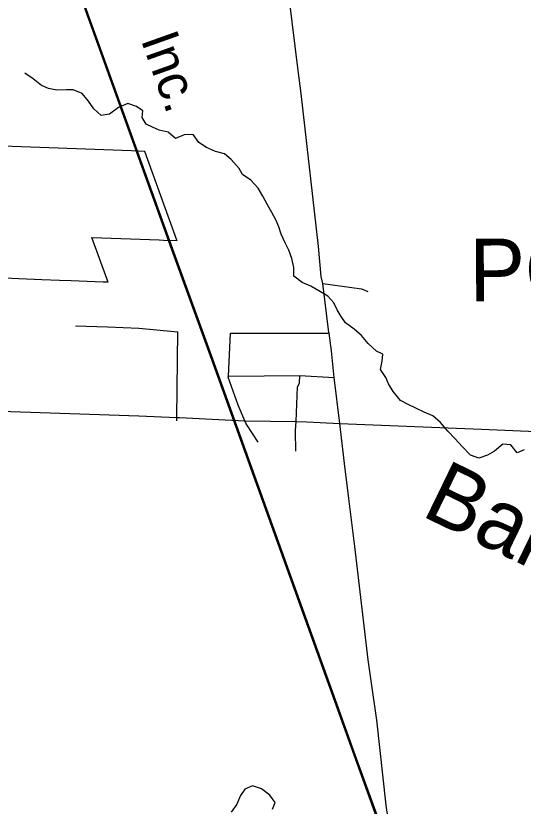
# Model space of a CAD drawing. Extents: x 114843 to 284848, y 317643 to 566895.
# Drawn here: x 182355 to 186404, y 455216 to 461526 of the extents above; entities that cross this region are included whole.
import ezdxf

# ---------------------------------------------------------------- set-up
doc = ezdxf.new("R2010")
doc.units = 0
for name, color, linetype in [('GM_X_City_Street', 7, 'Continuous'), ('GM_X_Corporation', 7, 'Continuous'), ('GM_X_Corporation_Text', 7, 'Continuous'), ('GM_X_County_Road', 7, 'Continuous'), ('GM_X_Minor_River', 7, 'Continuous'), ('GM_X_Minor_River_Text', 7, 'Continuous'), ('GM_X_Rail_Line', 7, 'Continuous'), ('GM_X_Rail_Line_Text', 7, 'Continuous'), ('GM_X_State_Route', 7, 'Continuous')]:
    doc.layers.add(name, color=color, linetype=linetype)

msp = doc.modelspace()

# ---------------------------------------------------------------- linework, layer by layer
at = {"layer": 'GM_X_City_Street'}
msp.add_line((184068.5, 458992), (184854.8, 458993.1), dxfattribs=at)
for points in [[(184805.3, 459388), (185113, 459346.8), (185163.6, 459323.3)], [(182830.5, 459049.7), (183086.5, 459042.1), (183336.5, 459030.6), (183648.5, 459002.6)], [(183638.6, 458292.2), (183639, 458318.8), (183648.5, 459002.6)], [(184287.9, 458120.5), (184199.5, 458259.5), (184190.7, 458273.5), (184182.5, 458293), (184129.4, 458418.2), (184050.6, 458641.2), (184051, 458647.7), (184068.5, 458992)], [(184051, 458647.7), (184620.3, 458653.2), (184894.6, 458638.5)], [(184588, 458213.7), (184591.2, 458285.5), (184603.5, 458562.5), (184619.1, 458592.8), (184620.3, 458653.2)], [(184588.9, 458050.1), (184587.8, 458208.2), (184588, 458213.7)]]:
    msp.add_lwpolyline(points, dxfattribs=at)
at = {"layer": 'GM_X_Corporation'}
msp.add_lwpolyline([(182133.7, 459438.6), (182561.7, 459421.4), (182702.1, 459415.7), (182795.4, 459412), (183050.8, 459401.9), (183090.6, 459400.4), (183089.1, 459404.3), (183082.9, 459421), (182961.8, 459756.6), (182963.2, 459756.6), (183498.2, 459736.5), (183534, 459735.1), (183641.4, 459730.6), (183640, 459734.5), (183384.3, 460442), (183277.2, 460447), (182176.9, 460486.9)], dxfattribs=at)
at = {"layer": 'GM_X_County_Road'}
for p, q in [((184609, 461087.8), (184473.7, 462184.8)), ((184983.8, 457907.1), (184940.7, 458269.6))]:
    msp.add_line(p, q, dxfattribs=at)
for points in [[(184854.1, 458998.4), (184805.3, 459388), (184791.6, 459444.6), (184769.9, 459684.6), (184631.5, 460905), (184609, 461087.8)], [(184940.7, 458269.6), (184894.6, 458638.5), (184874.8, 458851.9), (184854.8, 458993.1), (184854.1, 458998.4)], [(185193.7, 456197.6), (185166.8, 456384.8), (185059.6, 457289.7), (185011.7, 457672.9), (184986.2, 457886.4), (184983.8, 457907.1)], [(185416.2, 454491.1), (185411.9, 454533.3), (185310.6, 455225), (185236.2, 455901.2), (185193.7, 456197.6)]]:
    msp.add_lwpolyline(points, dxfattribs=at)
at = {"layer": 'GM_X_Minor_River'}
for points in [[(185328.7, 458586.9), (185308.4, 458636.8), (185263.9, 458702.6), (185277.4, 458768.8), (185284.9, 458823), (185232.8, 458848.7), (185166.4, 458908.3), (185113.9, 458972.1), (185055.6, 459023.8), (184985.2, 459075.4), (184950.9, 459125.2), (184920.5, 459179.1), (184892.1, 459233), (184843.7, 459286.8), (184773.5, 459330.4), (184709.2, 459366), (184641.1, 459397.6), (184574.7, 459447.2), (184572.2, 459517.3), (184557.6, 459587.3), (184533.1, 459655.3), (184504.7, 459713.2), (184472.2, 459783.1), (184453.8, 459841), (184431.4, 459891), (184397, 459954.8), (184362.5, 460016.7), (184326, 460084.6), (184287.6, 460148.4), (184231.1, 460214.1), (184164.8, 460257.8), (184136.4, 460307.6), (184073.9, 460379.3), (184019.7, 460423), (183949.6, 460442.6), (183875.4, 460474.1), (183815.1, 460513.8), (183770.7, 460577.6), (183698.8, 460575.1), (183629, 460546.6), (183570.7, 460596.3), (183498.6, 460611.8), (183446.5, 460637.5), (183394.3, 460661.2), (183362, 460713.1), (183369.5, 460767.2), (183317.3, 460800.9), (183249.2, 460826.5), (183173.5, 460793.9), (183102, 460741.4), (183036.1, 460730.9), (182977.7, 460782.6), (182935.3, 460844.4), (182882.9, 460906.2), (182812.7, 460935.7), (182758.7, 460935.4), (182682.8, 460932.9), (182614.8, 460946.4), (182560.6, 460970.1), (182494.3, 461021.7), (182426, 461067.3)], [(186411.9, 458059.2), (186356.1, 458036.8), (186305.7, 458100.6), (186241.7, 458106.1), (186176.2, 458049.6), (186118.5, 458017.2), (186048.7, 457992.7), (185982.6, 458018.3), (185916.1, 458088), (185861.7, 458147.7), (185803.2, 458209.4), (185744.8, 458279.1), (185682.4, 458330.8), (185614.2, 458362.4), (185548, 458394), (185485.9, 458421.6), (185425.7, 458455.3), (185367.2, 458525), (185328.7, 458586.9)], [(184403.7, 455193.1), (184425.3, 455245.3), (184380.9, 455303.1), (184314.5, 455352.8), (184244.4, 455378.3), (184182.6, 455351.9), (184147.1, 455301.6), (184119.6, 455231.3), (184072.2, 455168.8)]]:
    msp.add_lwpolyline(points, dxfattribs=at)
at = {"layer": 'GM_X_Rail_Line'}
for points in [[(185268.3, 455031), (185054.3, 455621.9), (184900.2, 456052), (183918, 458779.8), (183599.3, 459658.2), (183010.7, 461290.5), (182298.5, 463262.9), (182104.5, 463801.5), (181672.4, 464999.6), (181440.8, 465642.2), (181317.9, 466024.3), (181225.9, 466348.7), (181158.1, 466611.4), (181109.6, 466815.5), (181065.9, 467020.4), (181018.7, 467253.4), (180964.8, 467569.5)], [(185277.8, 455034.4), (185063.8, 455625.3), (184909.6, 456055.4), (183927.4, 458783.2), (183608.8, 459661.6), (183020.2, 461293.9), (182308, 463266.2), (182113.9, 463804.8), (181681.9, 465003), (181450.3, 465645.4), (181327.5, 466027.2), (181235.6, 466351.3), (181167.8, 466613.8), (181119.4, 466817.7), (181075.7, 467022.4), (181028.6, 467255.3), (180974.7, 467571.1)]]:
    msp.add_lwpolyline(points, dxfattribs=at)
at = {"layer": 'GM_X_State_Route'}
for points in [[(181672.9, 458397.8), (182236.1, 458368.5), (183336.9, 458331.2), (183639, 458318.8), (183659.8, 458317.9), (184182.5, 458293), (184591.2, 458285.5), (184677.6, 458283.9), (184940.7, 458269.6)], [(184940.7, 458269.6), (186071.8, 458224.4), (187505.7, 458164.6), (188399, 458120.9), (189064.7, 458076.9), (189442.8, 458064.6), (190186.2, 458022.2)]]:
    msp.add_lwpolyline(points, dxfattribs=at)

# ---------------------------------------------------------------- texts
at = {"layer": 'GM_X_Corporation_Text'}
msp.add_text('POWELL', height=500.01, rotation=0.41327, dxfattribs=at).set_placement((185974.9, 459244.8))
at = {"layer": 'GM_X_Minor_River_Text'}
msp.add_text('Bartholomew', height=500.022, rotation=334.10915, dxfattribs=at).set_placement((185579.2, 457539.6))
at = {"layer": 'GM_X_Rail_Line_Text'}
msp.add_text('Inc.', height=299, rotation=289.59196, dxfattribs=at).set_placement((183350, 461336.5))

doc.saveas('drawing.dxf')
